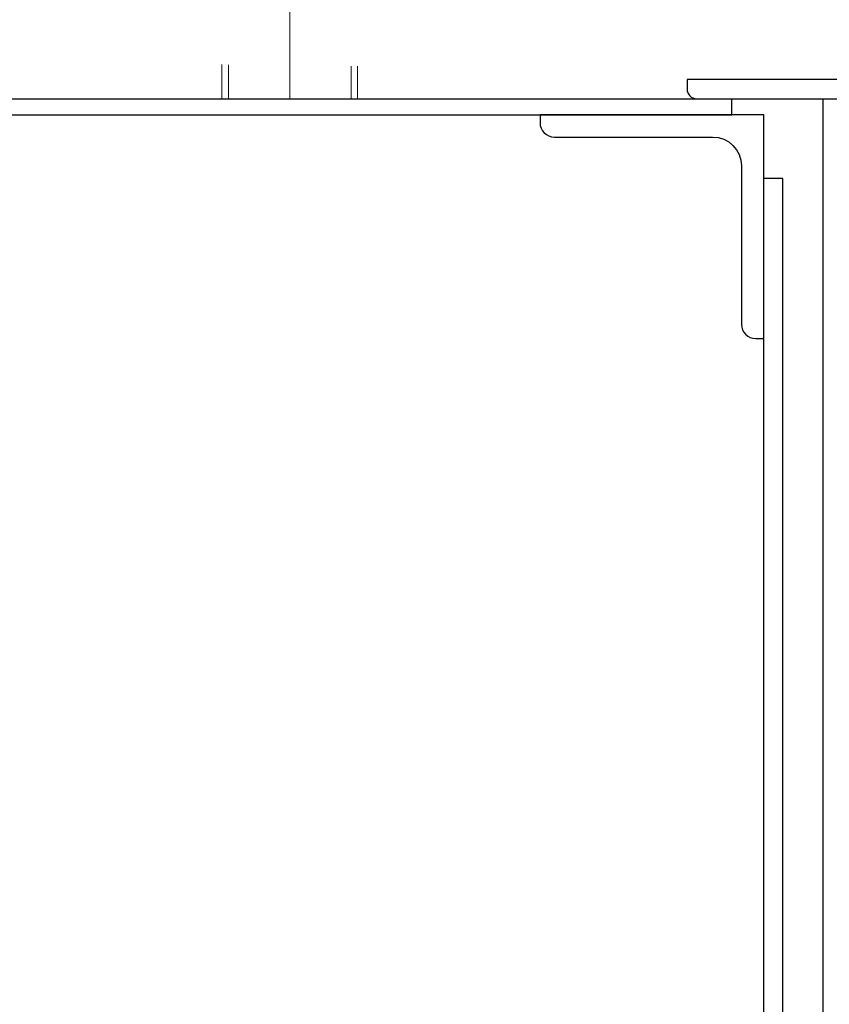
# Model space of a CAD drawing. Header units: millimetres. Extents: x 2605 to 1198744, y 17680 to 73723.
# Tile 404 of 656: x 29776 to 30029, y 52406 to 52714. Entities that reach past the tile are written whole.
import ezdxf

# ---------------------------------------------------------------- set-up
doc = ezdxf.new("R2010")
doc.units = ezdxf.units.MM
doc.linetypes.add('ACAD_ISO10W100', pattern=[18, 12, -3, 0, -3])
doc.linetypes.add('JIS_02_1.0', pattern=[2, 1, -1])
pattern_1 = [(45, (19408.4, 52969.16), (-224.506, 224.506), []), (45, (19632.92, 52969.16), (-224.506, 224.506), [158.75, -79.375])]
pattern_2 = [(45, (-21381.03, 16915), (-224.5064, 224.5064), []), (45, (-21156.52, 16915), (-224.5064, 224.5064), [158.75, -79.375])]

msp = doc.modelspace()

# ---------------------------------------------------------------- hatches: boundary and pattern name
at = {"lineweight": 13}
h = msp.add_hatch(dxfattribs=at)
h.set_pattern_fill('ANSI33', color=256, scale=50, style=0)
h.set_pattern_definition(pattern_2)
h.paths.add_polyline_path([(29838.93634, 53040.59899), (21508.41302, 53149.15536), (21508.41302, 53249.15536), (21308.41302, 53249.15536), (21308.41302, 53149.15536), (20014.41302, 53149.15536), (20014.41302, 52924.15536), (20114.41302, 52924.15536), (20114.41302, 52914.15536), (20014.41302, 52914.15536), (20014.41302, 52699.15536), (20114.41302, 52699.15536), (29838.93634, 52689.31671)])
h.paths.add_polyline_path([(21413.41302, 53223.98242, -1), (21403.41302, 53223.98242, -1)], flags=16)
h.paths.add_polyline_path([(21413.41302, 53173.98242, -1), (21403.41302, 53173.98242, -1)], flags=16)
h = msp.add_hatch(dxfattribs=at)
h.set_pattern_fill('ANSI33', color=256, scale=50, style=0)
h.set_pattern_definition(pattern_1)
h.paths.add_polyline_path([(29840.93634, 53040.57292), (29838.93634, 53040.59899), (29838.93634, 52689.15536), (29840.93634, 52689.15536)])
h = msp.add_hatch(dxfattribs=at)
h.set_pattern_fill('ANSI33', color=256, scale=50, style=0)
h.set_pattern_definition(pattern_2)
h.paths.add_polyline_path([(29860.13634, 53040.32273), (29840.93634, 53040.57292), (29840.93634, 52689.15536), (29860.13634, 52689.15536)])
h = msp.add_hatch(dxfattribs=at)
h.set_pattern_fill('ANSI33', color=256, scale=50, style=0)
h.set_pattern_definition(pattern_2)
h.paths.add_polyline_path([(29879.33634, 53040.07253), (29860.13634, 53040.32273), (29860.13634, 52689.15536), (29879.33634, 52689.15536)])
h = msp.add_hatch(dxfattribs=at)
h.set_pattern_fill('ANSI33', color=256, scale=50, style=0)
h.set_pattern_definition(pattern_1)
h.paths.add_polyline_path([(29881.33634, 53040.04647), (29879.33634, 53040.07253), (29879.33634, 52689.15536), (29881.33634, 52689.15536)])
h = msp.add_hatch(dxfattribs=at)
h.set_pattern_fill('ANSI33', color=256, scale=50, style=0)
h.set_pattern_definition(pattern_2)
h.paths.add_polyline_path([(30333.41487, 53034.15536), (29881.33634, 53040.04647), (29881.33634, 52689.15536), (29987.42735, 52689.15536, -0.414213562), (29984.42735, 52692.15536), (29984.42735, 52695.15536), (30044.42735, 52695.15536), (30044.42735, 52689.15536), (30143.41486, 52689.15536), (30143.41486, 52705.15536), (30103.41486, 52705.15536), (30103.41486, 52707.15536), (30263.41486, 52707.15536), (30263.41486, 52705.15536), (30333.41487, 52705.15536)])

# ---------------------------------------------------------------- linework, layer by layer
at = {"linetype": 'ACAD_ISO10W100', "lineweight": 18, "ltscale": 25}
msp.add_line((29860.13634, 55090.18564), (29860.13634, 52689.15536), dxfattribs=at)
at = {"linetype": 'JIS_02_1.0', "lineweight": 18, "ltscale": 25}
for p, q in [((29838.93634, 53099.79881), (29838.93634, 52689.15536)), ((29840.93634, 53099.7763), (29840.93634, 52689.15536)), ((29879.33634, 53099.34403), (29879.33634, 52689.15536)), ((29881.33634, 53099.32151), (29881.33634, 52689.15536))]:
    msp.add_line(p, q, dxfattribs=at)
for p, q in [((8818.41302, 52689.15536), (29998.41302, 52689.15536)), ((29998.41302, 52684.15536), (29998.41302, 52689.15536)), ((30026.99346, 51049.66842), (30026.99346, 52689.15536)), ((8818.41302, 52684.15536), (29998.41302, 52684.15536)), ((30008.41302, 51049.66842), (30008.41302, 52684.15536)), ((30014.41302, 52664.15536), (30008.41302, 52664.15536)), ((30014.41302, 51049.66842), (30014.41302, 52664.15536))]:
    msp.add_line(p, q)
msp.add_lwpolyline([(30044.42735, 52655.15536), (30044.42735, 52695.15536), (29984.42735, 52695.15536), (29984.42735, 52692.15536, 0.414213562), (29987.42735, 52689.15536), (30032.42735, 52689.15536, -0.414213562), (30038.42735, 52683.15536), (30038.42735, 52658.15536, 0.414213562), (30041.42735, 52655.15536), (30044.42735, 52655.15536)], format="xyb")
msp.add_lwpolyline([(30008.41302, 52614.15536), (30008.41302, 52684.15536), (29938.41302, 52684.15536), (29938.41302, 52681.65536, 0.414213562), (29942.91302, 52677.15536), (29992.41302, 52677.15536, -0.414213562), (30001.41302, 52668.15536), (30001.41302, 52618.65536, 0.414213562), (30005.91302, 52614.15536)], format="xyb", close=True)

doc.saveas('drawing.dxf')
